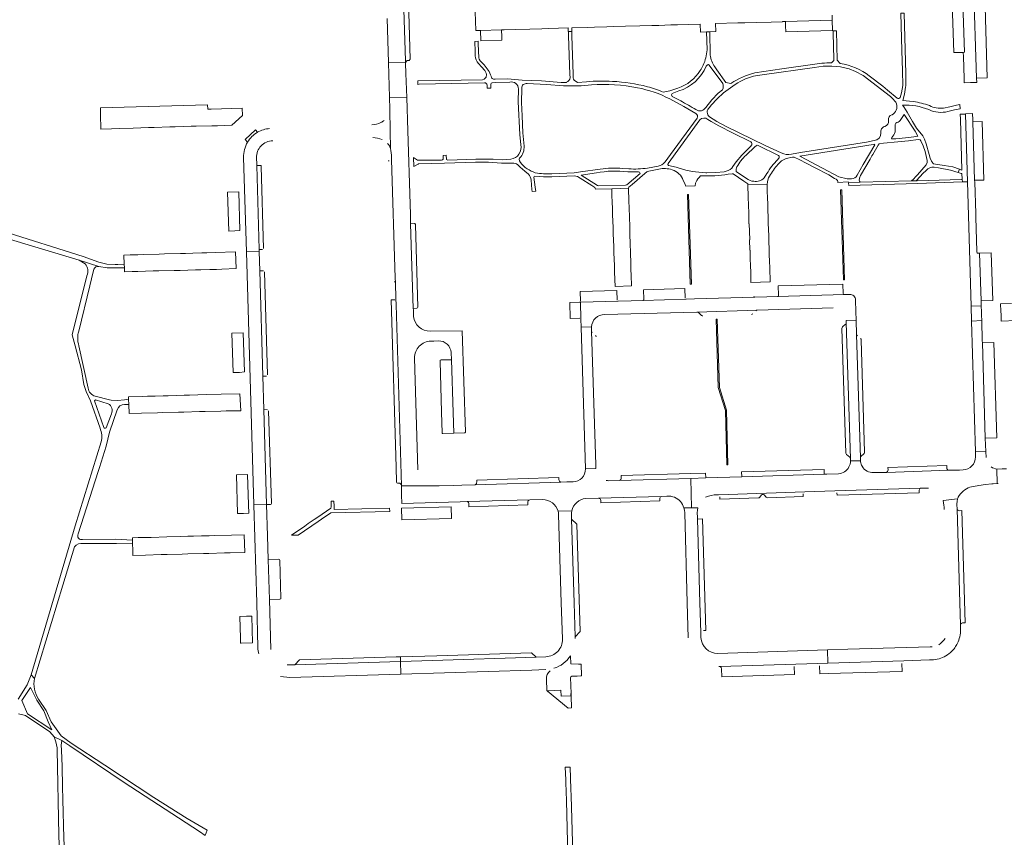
# Model space of a CAD drawing. Header units: metres. Extents: x 166325 to 190320, y 381923 to 404576.
# Tile 350 of 656: x 173876 to 174343, y 389639 to 390026. Entities that reach past the tile are written whole.
import ezdxf

# ---------------------------------------------------------------- set-up
doc = ezdxf.new("R2010")
doc.units = ezdxf.units.M
for name, color, linetype, lineweight in [('B-WE-VH-VERHARDING_ASFALT-GV', 8, 'Continuous', 18), ('B-WE-VH-VERHARDING_BETONSTRAATSTEEN-GV', 8, 'Continuous', 18), ('B-WE-VH-VERHARDING_FUNDERING_ZAND-GV', 8, 'Continuous', 18), ('B-WE-VH-VERHARDING_STRAATBAKSTEEN-GV', 8, 'Continuous', 18)]:
    doc.layers.add(name, color=color, linetype=linetype, lineweight=lineweight)

msp = doc.modelspace()

# ---------------------------------------------------------------- linework, layer by layer
at = {"layer": 'B-WE-VH-VERHARDING_ASFALT-GV', "flags": 128}
for points in [[(174050.46, 390026.645), (174051.107, 390005.832), (174059.168, 390005.993), (174059.151, 390006.526), (174058.077, 390040.72), (174057.992, 390043.408), (174058.062, 390044.606), (174058.295, 390045.783)], [(174299.72, 389987.253), (174297.782, 389987.451), (174294.562, 389987.78), (174295.404, 389990.775), (174295.961, 389994.134), (174296.055, 389994.702), (174296.022, 390000.474), (174295.897, 390006.252), (174295.225, 390029.134), (174293.706, 390029.087), (174294.007, 390017.233), (174294.153, 390011.486), (174294.416, 390001.756), (174294.566, 389994.853), (174294.056, 389991.354), (174293.338, 389989.194)], [(174264.999, 390005.248), (174263.611, 390006.933), (174263.192, 390020.78), (174261.657, 390020.764), (174261.686, 390019.705), (174262.02, 390007.275), (174261.914, 390006.763), (174260.893, 390005.552)], [(174144.917, 389996.635), (174140.566, 389996.229), (174139.01, 389997.481), (174138.708, 389997.933), (174138.575, 389998.53), (174138.519, 390000.188), (174137.905, 390018.398), (174137.836, 390020.447), (174136.324, 390020.426), (174136.394, 390018.324), (174137.006, 390000.143), (174137.056, 389998.659)], [(174203.415, 390009.293), (174203.186, 390020.309), (174201.659, 390020.264), (174201.91, 390011.734)], [(174096.322, 390004.623), (174094.51, 390006.49), (174093.985, 390007.279), (174093.786, 390007.996), (174093.569, 390014.669), (174093.532, 390015.798), (174091.917, 390015.742), (174092.063, 390010.937), (174092.115, 390009.961), (174092.146, 390008.979)], [(174093.634, 390005.227), (174095.202, 390003.66), (174096.65, 390001.957), (174097.311, 390000.78), (174097.565, 390000.052), (174097.337, 389998.876), (174096.417, 389997.808), (174095.519, 389997.639), (174065.208, 389997.063), (174064.903, 389997.042), (174064.939, 389995.408), (174065.612, 389995.446), (174096.513, 389996.097)], [(174201.525, 390004.021), (174202.081, 390004.729), (174202.55, 390004.842), (174202.942, 390004.58), (174209.33, 389995.827)], [(174213.229, 389995.893), (174210.794, 389996.373), (174206.625, 390002.228), (174205.597, 390003.672)], [(174251.781, 390004.846), (174237.36, 390002.845), (174224.477, 390000.889)], [(174227.951, 389999.902), (174252.826, 390003.402)], [(174269.186, 390002.736), (174272.225, 390001.483), (174275.855, 389999.579), (174288.806, 389989.679), (174289.58, 389988.858), (174291.256, 389987.032), (174291.683, 389986.265), (174291.595, 389986.226)], [(174099.794, 389998.718), (174099.639, 389999.259)], [(174135.376, 389996.512), (174135.359, 389996.23), (174134.882, 389996.26), (174132.773, 389996.358), (174123.567, 389997.045), (174114.453, 389997.453), (174107.474, 389998.027), (174101.609, 389997.878), (174100.814, 389997.881)], [(174291.963, 389988.85), (174287.428, 389992.705), (174285.154, 389994.494), (174278.751, 389999.379)], [(174097.86, 389995.143), (174097.88, 389993.571), (174099.47, 389993.595), (174099.468, 389995.379)], [(174100.237, 389996.209), (174101.631, 389996.305), (174108.558, 389996.435)], [(174112.626, 389993.261), (174112.414, 389987.13), (174113.226, 389971.605), (174113.705, 389966.798)], [(174115.302, 389966.232), (174114.75, 389972.507), (174114.43, 389980.487), (174114.011, 389986.816), (174114.151, 389993.692)], [(174116.681, 389995.756), (174125.844, 389995.387), (174133.963, 389994.793)], [(174188.119, 389993.611), (174184.294, 389992.291), (174181.18, 389991.701)], [(174060.193, 389973.387), (174059.696, 389989.186), (174051.54, 389989.305), (174051.672, 389983.708), (174051.85, 389973.245), (174051.988, 389965.095)], [(174184.278, 389988.549), (174190.938, 389984.968), (174196.621, 389981.573)], [(174189.45, 389987.582), (174185.345, 389989.741), (174185.164, 389990.428), (174185.205, 389990.829), (174185.41, 389991.132), (174188.535, 389992.277)], [(174204.24, 389988.151), (174201.296, 389984.535)], [(174051.85, 389973.245), (174051.672, 389983.708)], [(174301.167, 389974.701), (174299.227, 389977.88), (174296.693, 389982.257), (174295.061, 389984.734), (174294.407, 389985.599)], [(174315.968, 389982.557), (174319.074, 389983.329), (174321.73, 389983.841), (174321.675, 389985.823), (174319.964, 389985.493), (174316.878, 389984.729), (174313.9, 389984.186)], [(174197.23, 389979.487), (174184.668, 389962.238), (174182.028, 389958.729)], [(174183.458, 389958.017), (174198.467, 389978.692)], [(174202.295, 389978.824), (174203.809, 389977.893), (174207.565, 389975.705), (174214.223, 389972.26), (174222.661, 389968.164)], [(174237.056, 389962.998), (174229.418, 389966.524), (174211.053, 389975.479), (174206.622, 389977.867), (174203.118, 389980.038)], [(174293.735, 389978.747), (174295.337, 389981.134), (174300.437, 389973.189), (174301.785, 389970.915), (174299.829, 389970.523), (174295.964, 389970.029), (174291.294, 389969.671), (174289.196, 389969.596), (174289.373, 389970.283), (174289.877, 389970.866)], [(174289.553, 389981.036), (174289.471, 389981.015)], [(174286.081, 389975.47), (174285.997, 389975.452)], [(174287.886, 389978.396), (174287.891, 389978.311)], [(174291.068, 389973.696), (174291.064, 389976.443)], [(174291.731, 389977.383), (174291.811, 389977.411)], [(174309.405, 389956.172), (174311.555, 389955.898), (174317.276, 389954.733), (174320.8, 389953.754), (174321.409, 389955.212), (174318.333, 389956.315), (174314.248, 389957.066), (174309.221, 389957.841), (174308.852, 389958.116), (174308.649, 389958.372), (174308.153, 389958.998), (174307.645, 389960.417), (174307.135, 389962.211), (174305.719, 389967.281), (174304.905, 389969.484), (174304.033, 389970.981), (174301.167, 389974.701)], [(174051.988, 389965.095), (174051.85, 389973.245)], [(174062.975, 389885.515), (174062.938, 389886.071), (174062.857, 389888.653), (174062.835, 389889.344), (174061.575, 389929.44), (174061.544, 389930.404), (174061.437, 389933.817), (174061.285, 389938.634), (174060.193, 389973.387)], [(174263.805, 389949.015), (174268.81, 389949.241), (174268.831, 389948.869), (174268.945, 389948.872), (174274.456, 389949.039), (174274.087, 389949.586), (174273.988, 389950.118), (174274.082, 389950.864), (174274.148, 389951.031), (174274.652, 389952.308), (174279.126, 389960.032), (174280.001, 389961.543), (174280.426, 389962.276), (174282.921, 389966.584), (174283.457, 389967.326), (174285.469, 389967.616), (174292.243, 389968.15), (174297.237, 389968.711), (174301.858, 389969.358), (174302.839, 389969.209), (174303.161, 389968.697), (174304.244, 389966.34), (174305.178, 389963.579), (174305.907, 389960.767), (174306.172, 389959.389), (174306.156, 389958.359), (174305.669, 389957.288), (174301.518, 389952.604), (174300.793, 389951.741), (174299.73, 389950.563), (174298.67, 389949.685), (174301.012, 389949.764), (174302.849, 389951.867), (174304.05, 389953.243), (174305.69, 389954.671)], [(174284.256, 389972.552), (174284.278, 389972.416)], [(174223.072, 389966.784), (174222.471, 389966.001), (174221.515, 389965.115), (174218.392, 389961.968), (174215.677, 389958.7)], [(174220.367, 389961.895), (174224.553, 389965.886), (174225.21, 389966.353), (174225.687, 389966.566), (174226.156, 389966.436), (174235.782, 389961.719)], [(174281.096, 389968.764), (174277.456, 389968.049), (174246.099, 389963.105), (174241.86, 389962.316)], [(174270.258, 389950.658), (174268.302, 389950.68), (174264.271, 389951.703), (174256.667, 389955.813), (174246.225, 389961.191), (174245.84, 389961.452), (174280.507, 389966.938)], [(174280.507, 389966.938), (174281.22, 389967.047), (174281.301, 389966.815), (174275.879, 389957.541), (174273.043, 389952.427)], [(173982.476, 389960.748), (173983.788, 389916.172), (173989.88, 389916.328), (173989.855, 389917.176), (173988.693, 389956.971), (173988.671, 389957.709), (173988.584, 389960.698)], [(174052.46, 389960.776), (174052.49, 389959.792), (174054.263, 389903.72), (174054.333, 389901.556), (174054.57, 389893.883), (174054.659, 389891.259), (174057.201, 389805.399), (174072.455, 389805.289)], [(174109.056, 389959.975), (174105.239, 389959.742), (174100.646, 389959.95), (174098.642, 389960.041), (174092.489, 389960.076), (174079.195, 389959.595), (174078.501, 389959.843), (174078.399, 389961.85), (174076.9, 389961.813), (174076.897, 389960.075), (174076.667, 389959.759), (174076.14, 389959.57), (174067.388, 389959.477), (174064.86, 389959.58), (174062.962, 389960.792), (174063.118, 389956.606), (174065.087, 389957.641), (174065.308, 389957.757), (174077.666, 389958.068), (174092.278, 389958.591), (174098.415, 389958.508), (174104.619, 389958.116), (174110.355, 389958.139), (174111.771, 389957.857), (174112.333, 389957.257), (174113.364, 389956.157), (174115.579, 389954.377), (174117.428, 389952.943)], [(174113.57, 389958.396), (174113.154, 389959.16), (174112.971, 389959.945), (174113.172, 389960.544)], [(174235.783, 389960.246), (174235.414, 389959.882)], [(174237.173, 389959.185), (174238.365, 389959.887), (174239.463, 389960.375), (174242.392, 389960.995), (174243.204, 389960.887), (174245.839, 389959.698), (174248.923, 389958.183), (174252.872, 389956.098), (174259.517, 389952.589), (174262.307, 389950.877), (174262.999, 389950.453)], [(174151.371, 389955.317), (174142.058, 389953.947), (174138.952, 389953.601), (174128.403, 389953.028)], [(174164.816, 389955.405), (174161.893, 389955.647)], [(174178.711, 389956.735), (174173.784, 389955.782)], [(174188.79, 389955.672), (174187.245, 389956.162), (174183.61, 389957.038)], [(174215.677, 389958.7), (174214.188, 389956.555)], [(174220.675, 389950.785), (174215.759, 389954.223), (174215.654, 389955.053), (174215.85, 389956.034), (174215.98, 389956.301)], [(174118.624, 389950.017), (174119.027, 389945.571), (174119.106, 389944.706), (174120.774, 389944.774), (174120.763, 389945.656), (174120.597, 389946.799), (174119.912, 389951.513), (174120.084, 389951.827), (174120.366, 389951.879), (174124.483, 389951.583), (174128.457, 389951.568), (174138.959, 389952.121), (174140.509, 389951.717), (174141.878, 389951.04), (174147.41, 389947.555), (174148.846, 389946.651), (174149.078, 389945.816), (174156.787, 389945.928), (174164.724, 389946.197), (174164.926, 389946.784), (174166.433, 389948.084), (174172.425, 389953.25), (174173.446, 389953.943), (174174.354, 389954.316), (174179.042, 389955.24)], [(174169.906, 389953.77), (174170.245, 389953.235), (174163.875, 389947.91), (174163.362, 389947.702), (174150.499, 389947.435), (174150.097, 389947.515), (174142.317, 389952.407), (174149.532, 389953.494)], [(174164.42, 389953.99), (174169.485, 389953.934), (174169.906, 389953.77)], [(174198.843, 389952.041), (174199.401, 389952.097)], [(174211.007, 389954.258), (174210.017, 389954.073), (174206.028, 389953.684), (174201.85, 389953.567), (174201.282, 389953.602)], [(174211.933, 389952.832), (174213.885, 389953.078), (174214.36, 389953.06), (174219.407, 389949.635), (174221.255, 389948.381), (174221.214, 389947.775), (174230.421, 389947.982), (174230.609, 389949.277), (174230.777, 389949.98), (174231.056, 389951.154)], [(174230.271, 389953.143), (174228.909, 389951.118)], [(174190.687, 389949.977), (174191.206, 389948.79), (174191.906, 389947.188), (174196.247, 389947.436)], [(174269.401, 389895.965), (174268.843, 389895.935), (174266.816, 389895.896), (174235.352, 389894.982), (174230.265, 389894.835), (174224.565, 389894.666), (174195.997, 389893.843), (174191.978, 389893.719), (174171.534, 389893.102), (174166.018, 389892.956), (174159.815, 389892.749), (174141.964, 389892.291), (174142.199, 389884.196), (174142.31, 389880.491), (174147.187, 389880.571)], [(174267.742, 389883.666), (174272.548, 389883.806), (174272.429, 389887.885), (174272.263, 389893.262)], [(174153.418, 389886.451), (174197.111, 389887.632), (174225.67, 389888.53), (174261.677, 389889.624)], [(174087.481, 389830.764), (174085.996, 389878.734), (174070.812, 389878.541)], [(174071.171, 389873.868), (174072.482, 389873.891), (174074.746, 389873.93)], [(174080.808, 389868.381), (174080.954, 389865.046), (174081.686, 389840.049), (174081.973, 389830.255), (174087.213, 389830.449)], [(174064.965, 389812.889), (174063.408, 389865.84)], [(174334.045, 389818.741), (174333.936, 389821.54), (174329.026, 389821.432), (174329.089, 389819.002)], [(174274.631, 389816.748), (174274.57, 389817.202), (174269.853, 389817.165)], [(174149.237, 389813.598), (174144.326, 389813.313)], [(174264.137, 389811.079), (174258.57, 389810.852), (174257.328, 389810.792), (174218.42, 389809.605), (174201.381, 389809.085), (174194.273, 389808.868), (174194.581, 389794.952), (174197.546, 389794.916)], [(174323.172, 389812.848), (174321.538, 389812.806), (174316.64, 389812.68), (174316.394, 389812.674), (174286.851, 389811.712), (174282.979, 389811.634), (174280.841, 389811.582)], [(174326.423, 389804.649), (174330.554, 389805.505), (174333.758, 389805.88), (174336.757, 389806.293), (174337.466, 389806.312), (174339.334, 389806.362), (174339.207, 389813.288)], [(174138.465, 389807.225), (174135.475, 389807.153), (174132.665, 389807.069), (174092.144, 389805.857), (174085.784, 389805.667), (174081.948, 389805.552), (174075.069, 389805.346), (174072.455, 389805.289), (174057.201, 389805.399), (174057.297, 389801.134), (174057.389, 389797.037), (174085.037, 389797.774), (174088.312, 389797.861), (174117.944, 389798.65), (174124.045, 389798.813)], [(174194.273, 389808.868), (174160.349, 389807.832), (174155.396, 389807.754)], [(174190.891, 389794.871), (174194.581, 389794.952), (174194.273, 389808.868)], [(174206.663, 389801.121), (174207.301, 389801.14), (174248.269, 389802.532), (174262.416, 389802.934), (174302.868, 389804.222), (174306.788, 389804.253)], [(174144.493, 389799.354), (174150.485, 389799.527), (174180.171, 389800.324), (174182.882, 389800.397)], [(174313.694, 389798.389), (174320.569, 389799.13)], [(174320.286, 389794.381), (174320.231, 389796.283), (174320.381, 389798.333)], [(173994.141, 389770.463), (173993.816, 389781.597), (173993.383, 389796.426), (173987.313, 389796.379), (173988.678, 389750.003), (173989.215, 389728.826)], [(174131.37, 389793.267), (174137.889, 389793.435)], [(174139.54, 389733.089), (174139.518, 389733.806), (174139.024, 389750), (174137.818, 389789.562), (174137.751, 389791.77), (174137.773, 389792.606), (174137.889, 389793.435), (174131.37, 389793.267), (174131.523, 389792.489), (174131.592, 389791.7), (174132.925, 389750), (174133.475, 389732.805)], [(174197.383, 389789.603), (174197.359, 389790.431), (174197.295, 389792.608), (174197.351, 389793.77), (174197.546, 389794.916), (174194.581, 389794.952), (174190.891, 389794.871), (174191.195, 389793.748), (174191.337, 389792.594), (174192.488, 389750), (174192.947, 389733.425)], [(174321.926, 389737.39), (174321.865, 389739.499), (174321.563, 389750), (174320.286, 389794.381)], [(174199.026, 389733.565), (174198.959, 389735.833), (174198.544, 389750), (174197.383, 389789.603)], [(173995.387, 389727.825), (173994.695, 389751.502), (173994.141, 389770.463)], [(174207.515, 389719.71), (174208.066, 389719.728), (174243.99, 389720.872), (174254.313, 389721.201), (174259.143, 389721.355), (174258.953, 389727.633), (174207.038, 389725.972)], [(174308.555, 389729.098), (174307.616, 389729.071), (174268.594, 389727.942), (174258.953, 389727.633), (174259.143, 389721.355), (174295.122, 389722.501), (174307.284, 389722.888), (174308.317, 389722.921)], [(174319.957, 389729.768), (174320.165, 389730.143), (174320.397, 389730.595)], [(173999.969, 389715.035), (174004.325, 389714.574), (174056.949, 389716.183), (174056.767, 389722.222), (174006.746, 389720.64), (174003.132, 389720.526)], [(174125.568, 389724.398), (174121.004, 389724.254), (174071.982, 389722.703), (174056.767, 389722.222), (174056.949, 389716.183), (174118.892, 389718.076), (174125.572, 389718.291)], [(174314.969, 389724.842), (174315.772, 389725.349), (174316.539, 389725.909)], [(174137.524, 389658.59), (174137.422, 389661.631), (174137.072, 389672.112), (174134.792, 389672.127), (174135.008, 389666.084), (174135.016, 389665.847), (174135.246, 389659.422), (174135.251, 389659.26), (174135.315, 389657.478), (174135.36, 389656.214), (174135.887, 389636.69), (174135.924, 389635.309), (174136.015, 389631.928), (174136.076, 389629.676), (174136.101, 389628.735), (174136.111, 389627.912), (174135.755, 389627.017), (174136.306, 389626.513)], [(174138.339, 389631.173), (174137.524, 389658.59)]]:
    msp.add_lwpolyline(points, dxfattribs=at)
at = {"layer": 'B-WE-VH-VERHARDING_ASFALT-GV'}
for points in [[(174201.91, 390011.734, -0.100147), (174200.085, 390004.505)], [(174092.146, 390008.979, 0.1860653), (174093.634, 390005.227)], [(174205.597, 390003.672, -0.1288736), (174203.415, 390009.293)], [(174099.639, 389999.259, 0.1172791), (174096.322, 390004.623)], [(174198.728, 390001.992, -0.1701966), (174188.119, 389993.611)], [(174188.535, 389992.277, 0.2240404), (174201.525, 390004.021)], [(174200.085, 390004.505, -0.0346234), (174198.728, 390001.992)], [(174260.893, 390005.552, 0.0489491), (174251.781, 390004.846)], [(174252.826, 390003.402, -0.1252354), (174269.186, 390002.736)], [(174278.751, 389999.379, 0.1282964), (174264.999, 390005.248)], [(174100.814, 389997.881, -0.3201944), (174099.794, 389998.718)], [(174137.056, 389998.659, -0.3099707), (174135.376, 389996.512)], [(174203.078, 389984.47, -0.1135618), (174220.075, 389997.997)], [(174224.477, 390000.889, 0.0763011), (174213.229, 389995.893)], [(174220.075, 389997.997, -0.0733776), (174227.951, 389999.902)], [(174096.513, 389996.097, -0.3967787), (174097.86, 389995.143)], [(174099.468, 389995.379, -0.4098455), (174100.237, 389996.209)], [(174108.558, 389996.435, -0.4972627), (174112.626, 389993.261)], [(174114.151, 389993.692, -0.4724948), (174116.681, 389995.756)], [(174133.963, 389994.793, 0.0396768), (174147.219, 389995.19)], [(174157.159, 389996.826, 0.0406069), (174144.917, 389996.635)], [(174147.219, 389995.19, -0.0636827), (174169.011, 389993.826)], [(174173.791, 389994.311, 0.051083), (174157.159, 389996.826)], [(174169.011, 389993.826, -0.0685254), (174184.278, 389988.549)], [(174181.18, 389991.701, 0.035211), (174173.791, 389994.311)], [(174209.202, 389992.829, 0.0520066), (174204.24, 389988.151)], [(174209.33, 389995.827, -0.2396784), (174209.202, 389992.829)], [(174293.338, 389989.194, -0.5032245), (174291.963, 389988.85)], [(174196.673, 389983.471, 0.011805), (174189.45, 389987.582)], [(174201.296, 389984.535, -0.4662086), (174196.673, 389983.471)], [(174203.118, 389980.038, -0.5061583), (174203.078, 389984.47)], [(174291.595, 389986.226, -0.363512), (174289.553, 389981.036)], [(174294.407, 389985.599, -0.1114989), (174306.871, 389983.45)], [(174307.187, 389985.346, 0.0592501), (174299.72, 389987.253)], [(174306.871, 389983.45, 0.1709128), (174315.968, 389982.557)], [(174313.9, 389984.186, -0.1426297), (174307.187, 389985.346)], [(174196.621, 389981.573, -0.4246072), (174197.23, 389979.487)], [(174198.467, 389978.692, -0.3824225), (174202.295, 389978.824)], [(174289.471, 389981.015, 0.4054729), (174287.886, 389978.396)], [(174291.811, 389977.411, 0.242828), (174293.735, 389978.747)], [(173994.793, 389974.523, 0.1120994), (173989.101, 389972.723)], [(174047.467, 389977.297, -0.0964471), (174043.269, 389976.276)], [(174048.991, 389978.33, -0.0598083), (174047.467, 389977.297)], [(174285.997, 389975.452, 0.4194698), (174284.256, 389972.552)], [(174287.891, 389978.311, -0.3885017), (174286.081, 389975.47)], [(174291.064, 389976.443, -0.314056), (174291.731, 389977.383)], [(174043.712, 389970.211, -0.063395), (174048.11, 389969.282)], [(174284.278, 389972.416, -0.4009028), (174281.096, 389968.764)], [(174289.877, 389970.866, 0.1976738), (174291.068, 389973.696)], [(173984.379, 389968.045, 0.1434151), (173982.476, 389960.748)], [(173988.584, 389960.698, -0.4171815), (173996.245, 389968.74)], [(174050.621, 389967.46, -0.1608754), (174051.988, 389965.095)], [(174051.988, 389965.095, -0.063417), (174052.46, 389960.776)], [(174113.705, 389966.798, -0.4328619), (174109.056, 389959.975)], [(174113.172, 389960.544, 0.2194473), (174115.302, 389966.232)], [(174222.661, 389968.164, -0.3527293), (174223.072, 389966.784)], [(174215.98, 389956.301, -0.0742152), (174220.367, 389961.895)], [(174235.782, 389961.719, -0.4618698), (174235.783, 389960.246)], [(174241.86, 389962.316, -0.1567128), (174237.056, 389962.998)], [(174120.6, 389953.565, -0.1449166), (174113.57, 389958.396)], [(174161.893, 389955.647, 0.0589064), (174151.371, 389955.317)], [(174173.784, 389955.782, -0.053464), (174164.816, 389955.405)], [(174182.028, 389958.729, -0.2082239), (174178.711, 389956.735)], [(174179.042, 389955.24, -0.1373672), (174185.433, 389954.99)], [(174183.61, 389957.038, -0.2750001), (174183.458, 389958.017)], [(174201.282, 389953.602, -0.0698333), (174188.79, 389955.672)], [(174214.188, 389956.555, -0.2158479), (174211.007, 389954.258)], [(174235.414, 389959.882, 0.0706915), (174230.271, 389953.143)], [(174231.056, 389951.154, -0.0578134), (174234.96, 389956.885)], [(174234.96, 389956.885, -0.0263713), (174237.173, 389959.185)], [(174305.69, 389954.671, -0.2491176), (174309.405, 389956.172)], [(174117.428, 389952.943, -0.131086), (174118.624, 389950.017)], [(174128.403, 389953.028, -0.0617988), (174120.6, 389953.565)], [(174149.532, 389953.494, -0.0807299), (174164.42, 389953.99)], [(174185.433, 389954.99, -0.2304571), (174190.687, 389949.977)], [(174196.619, 389948.941, -0.1361408), (174198.843, 389952.041)], [(174199.401, 389952.097, 0.0498407), (174211.933, 389952.832)], [(174224.075, 389949.513, -0.1358963), (174220.675, 389950.785)], [(174228.909, 389951.118, -0.2558504), (174224.075, 389949.513)], [(174273.043, 389952.427, -0.2734191), (174270.258, 389950.658)], [(174196.247, 389947.436, -0.0545983), (174196.619, 389948.941)], [(174262.999, 389950.453, -0.3492496), (174263.805, 389949.015)], [(174272.263, 389893.262, 0.4262005), (174269.401, 389895.965)], [(174070.812, 389878.541, -0.3881744), (174062.975, 389885.515)], [(174147.187, 389880.571, -0.3976743), (174153.418, 389886.451)], [(174063.408, 389865.84, -0.4143987), (174071.171, 389873.868)], [(174074.746, 389873.93, -0.2000199), (174078.863, 389872.438)], [(174078.863, 389872.438, -0.1711754), (174080.808, 389868.381)], [(174087.213, 389830.449, 0.3271711), (174087.481, 389830.764)], [(174269.853, 389817.165, -0.1251514), (174269.112, 389814.248)], [(174275.357, 389814.598, -0.0958759), (174274.631, 389816.748)], [(174329.089, 389819.002, -0.3931753), (174323.172, 389812.848)], [(174144.326, 389813.313, -0.421656), (174138.465, 389807.225)], [(174269.112, 389814.248, -0.2580962), (174264.137, 389811.079)], [(174280.841, 389811.582, -0.2826063), (174275.357, 389814.598)], [(174339.207, 389813.288, -0.1288184), (174336.503, 389814.306)], [(174155.396, 389807.754, -0.0492184), (174154.216, 389807.858)], [(174320.881, 389799.934, -0.2029557), (174326.423, 389804.649)], [(174124.045, 389798.813, -0.3505636), (174131.37, 389793.267)], [(174137.889, 389793.435, -0.3335154), (174144.493, 389799.354)], [(174182.882, 389800.397, -0.1266048), (174186.538, 389799.884)], [(174186.538, 389799.884, -0.2363868), (174190.891, 389794.871)], [(174201.245, 389799.986, -0.1017193), (174206.663, 389801.121)], [(174313.694, 389798.389, -0.0709871), (174314.142, 389794.081)], [(174320.381, 389798.333, -0.0370592), (174320.569, 389799.13)], [(174320.569, 389799.13, -0.0396257), (174320.881, 389799.934)], [(174320.397, 389730.595, 0.1254569), (174321.926, 389737.39)], [(174133.475, 389732.805, -0.4149745), (174125.568, 389724.398)], [(174207.038, 389725.972, -0.4132647), (174199.026, 389733.565)], [(174314.751, 389733.097, -0.0774079), (174311.673, 389730.077)], [(173989.215, 389728.826, 0.0330385), (173989.628, 389725.703)], [(174316.539, 389725.909, 0.1008953), (174319.957, 389729.768)], [(174129.432, 389718.931, 0.1754418), (174137.229, 389724.831)], [(174308.317, 389722.921, 0.1252031), (174314.969, 389724.842)]]:
    msp.add_lwpolyline(points, format="xyb", dxfattribs=at)
at = {"layer": 'B-WE-VH-VERHARDING_ASFALT-GV', "flags": 128}
for points in [[(173991.606, 389857.268), (173990.147, 389907.191), (173989.88, 389916.328), (173983.788, 389916.172), (173987.313, 389796.379), (173993.383, 389796.426), (173992.067, 389841.458)], [(174272.745, 389877.003), (174272.548, 389883.806), (174267.742, 389883.666), (174267.787, 389882.615), (174269.83, 389818.172), (174269.853, 389817.165), (174274.57, 389817.202), (174274.526, 389817.527), (174274.519, 389818.55)], [(174147.253, 389878.532), (174147.252, 389878.575), (174147.187, 389880.571), (174142.31, 389880.491), (174144.326, 389813.313), (174149.237, 389813.598), (174149.196, 389815.197)]]:
    msp.add_lwpolyline(points, close=True, dxfattribs=at)
at = {"layer": 'B-WE-VH-VERHARDING_BETONSTRAATSTEEN-GV', "flags": 128}
for points in [[(174091.467, 390047.591), (174092.417, 390020.865), (174094.636, 390020.933), (174104.633, 390021.238), (174105.925, 390021.286), (174105.927, 390021.195), (174111.279, 390021.344), (174117.969, 390021.539), (174123.732, 390021.715), (174126.957, 390021.812), (174136.19, 390022.122), (174136.233, 390020.424), (174136.324, 390020.426), (174137.836, 390020.447), (174137.834, 390022.149), (174145.408, 390022.378), (174148.619, 390022.476), (174154.397, 390022.642), (174157.629, 390022.743), (174163.337, 390022.92), (174170.07, 390023.095), (174175.835, 390023.284), (174179.022, 390023.359), (174184.746, 390023.533), (174187.984, 390023.631), (174198.719, 390023.97), (174198.81, 390020.181), (174201.659, 390020.264), (174203.186, 390020.309), (174206.046, 390020.392), (174205.945, 390024.167), (174216.544, 390024.489), (174219.767, 390024.557), (174225.508, 390024.743), (174232.207, 390024.912), (174237.604, 390025.074), (174237.596, 390025.159), (174239.061, 390025.193), (174261.242, 390025.883), (174261.179, 390028.142)], [(174059.843, 390040.854), (174058.077, 390040.72), (174059.151, 390006.526), (174059.168, 390005.993), (174059.183, 390005.512)], [(174060.424, 390006.714), (174060.928, 390006.739), (174061.377, 390007.279), (174060.369, 390040.455)], [(173989.101, 389972.723), (173988.114, 389973.822), (173983.176, 389969.369), (173984.379, 389968.045)], [(173990.302, 389957.061), (173988.693, 389956.971), (173989.855, 389917.176), (173991.494, 389917.211)], [(173991.964, 389917.767), (173990.839, 389956.606)], [(174051.424, 389959.165), (174050.908, 389959.152)], [(174054.333, 389901.556), (174054.263, 389903.72), (174052.49, 389959.792)], [(174063.344, 389929.472), (174061.575, 389929.44), (174062.835, 389889.344), (174064.518, 389889.376)], [(174064.963, 389889.9), (174063.858, 389928.96)], [(173991.835, 389907.17), (173990.147, 389907.191), (173991.606, 389857.268), (173993.301, 389857.294)], [(173993.8, 389857.814), (173992.401, 389906.632)], [(174266.413, 389896.358), (174266.291, 389900.882), (174235.666, 389900.054)], [(174235.666, 389900.054), (174235.82, 389895.528)], [(174159.362, 389893.226), (174159.167, 389897.799), (174141.792, 389897.285), (174141.945, 389892.793)], [(174191.588, 389894.194), (174191.457, 389898.737), (174171.823, 389898.126)], [(174171.823, 389898.126), (174171.998, 389893.645)], [(174195.997, 389893.843), (174224.565, 389894.666)], [(174235.352, 389894.982), (174266.816, 389895.896)], [(174054.095, 389893.425), (174052.278, 389893.367), (174054.667, 389814.127), (174054.882, 389807.116)], [(174054.659, 389891.259), (174054.57, 389893.883)], [(174057.201, 389805.399), (174054.659, 389891.259)], [(174141.964, 389892.291), (174141.532, 389892.268), (174136.937, 389892.122), (174137.138, 389884.508), (174141.668, 389884.684)], [(174141.532, 389892.268), (174141.964, 389892.291), (174159.815, 389892.749)], [(174142.199, 389884.196), (174141.964, 389892.291)], [(174171.534, 389893.102), (174191.978, 389893.719)], [(174346.144, 389891.676), (174340.911, 389891.511), (174341.055, 389888.035), (174341.14, 389886.285), (174341.233, 389883.349), (174348.275, 389883.546)], [(174225.67, 389888.53), (174197.111, 389887.632)], [(174197.871, 389887.373), (174199.267, 389886.016)], [(174267.492, 389881.94), (174266.052, 389880.544)], [(174269.83, 389818.172), (174267.787, 389882.615)], [(174147.253, 389878.532), (174149.196, 389815.197)], [(174265.755, 389879.835), (174267.655, 389820.848)], [(174272.745, 389877.003), (174274.519, 389818.55)], [(174276.542, 389821.338), (174276.54, 389821.422), (174274.954, 389874.351)], [(174075.475, 389864.425), (174076.169, 389840.241), (174076.452, 389830.354)], [(174080.954, 389865.046), (174075.969, 389864.941)], [(174076.75, 389830.062), (174081.973, 389830.255), (174081.686, 389840.049), (174080.954, 389865.046)], [(173993.778, 389841.367), (173992.067, 389841.458), (173993.383, 389796.426), (173995.165, 389796.496)], [(173995.628, 389797.02), (173994.296, 389840.912)], [(174267.949, 389820.158), (174269.496, 389818.862)], [(174274.81, 389819.238), (174276.274, 389820.638)], [(174160.349, 389807.832), (174194.273, 389808.868), (174201.381, 389809.085), (174201.249, 389811.366), (174194.223, 389811.152)], [(174194.223, 389811.152), (174161.242, 389810.145), (174161.298, 389809.091)], [(174286.851, 389811.712), (174316.394, 389812.674)], [(174315.441, 389813.812), (174315.458, 389814.905), (174287.546, 389814.01), (174287.626, 389812.875)], [(174343.705, 389813.406), (174341.667, 389813.37), (174339.207, 389813.288), (174339.334, 389806.362), (174339.765, 389806.374)], [(174055.395, 389806.596), (174055.913, 389806.647)], [(174092.144, 389805.857), (174132.665, 389807.069)], [(174131.777, 389808.211), (174131.723, 389809.232), (174092.845, 389808.042), (174092.863, 389807.065)], [(174248.269, 389802.532), (174207.301, 389801.14)], [(174228.897, 389801.049), (174229.868, 389800.026), (174230.205, 389799.803), (174230.492, 389799.723), (174247.409, 389800.251), (174247.357, 389801.512)], [(174302.868, 389804.222), (174262.416, 389802.934)], [(174263.429, 389801.967), (174263.459, 389800.876), (174302.358, 389801.94), (174302.287, 389802.986)], [(174117.944, 389798.65), (174088.312, 389797.861)], [(174089.145, 389796.722), (174089.197, 389795.435), (174117.004, 389796.259), (174117.002, 389797.368)], [(174180.171, 389800.324), (174150.485, 389799.527)], [(174151.58, 389798.36), (174151.629, 389797.346), (174179.516, 389798.163), (174179.499, 389799.222)], [(174207.915, 389800.078), (174207.951, 389799.083), (174226.229, 389799.616), (174226.4, 389799.631), (174226.566, 389799.68), (174226.748, 389799.782), (174226.901, 389799.926), (174227.728, 389801.06)], [(174320.286, 389794.381), (174321.563, 389750), (174321.865, 389739.499)], [(174322.922, 389740.485), (174324.114, 389740.532), (174322.588, 389793.635), (174321.253, 389793.564)], [(174200.212, 389736.751), (174201.281, 389736.808), (174199.712, 389789.775), (174197.383, 389789.603)], [(174197.383, 389789.603), (174198.544, 389750), (174198.959, 389735.833)], [(173999.137, 389770.608), (173994.141, 389770.463), (173994.695, 389751.502), (173999.692, 389751.692)], [(174000.171, 389752.206), (173999.667, 389770.142)], [(174137.905, 389715.138), (174140.433, 389715.257), (174142.23, 389715.341), (174142.443, 389715.351), (174142.277, 389720.871), (174140.995, 389720.907), (174137.353, 389721.009), (174137.229, 389724.831)], [(174295.122, 389722.501), (174259.143, 389721.355), (174254.313, 389721.201)], [(174243.99, 389720.872), (174208.066, 389719.728)], [(174208.744, 389718.676), (174208.856, 389714.905), (174243.374, 389715.951), (174243.232, 389719.723)], [(174255.218, 389720.08), (174255.351, 389716.324), (174259.29, 389716.442), (174294.304, 389717.494), (174294.185, 389721.28)], [(174125.867, 389713.733), (174126.134, 389708.233), (174126.996, 389708.329), (174132.647, 389708.607), (174132.854, 389705.73), (174137.397, 389705.889), (174137.415, 389706.939), (174137.547, 389706.964), (174137.335, 389714.523)]]:
    msp.add_lwpolyline(points, dxfattribs=at)
for points in [[(174322.746, 390043.146), (174317.735, 390042.987), (174318.755, 390010.448), (174323.276, 390010.578), (174323.793, 390010.594)], [(174328.164, 390043.311), (174325.724, 390043.242), (174325.189, 390043.22), (174322.746, 390043.146), (174323.793, 390010.594), (174323.276, 390010.578), (174323.336, 390008.622), (174323.661, 389998.133), (174323.722, 389996.156), (174326.662, 389996.249), (174327.184, 389996.273), (174329.63, 389996.361), (174329.588, 389998.353)], [(174333.235, 390043.45), (174328.164, 390043.311), (174329.588, 389998.353), (174334.601, 389998.502)], [(174261.242, 390025.883), (174239.061, 390025.193), (174239.111, 390023.209), (174239.185, 390020.234), (174261.375, 390020.909)], [(174104.681, 390019.222), (174104.658, 390019.912), (174104.633, 390021.238), (174094.636, 390020.933), (174094.77, 390015.974), (174104.778, 390016.267)], [(174059.34, 390000.53), (174059.183, 390005.512), (174059.168, 390005.993), (174051.107, 390005.832), (174051.288, 390000.011), (174051.54, 389989.305), (174059.696, 389989.186)], [(173981.957, 389980.677), (173981.831, 389984.149), (173967.117, 389983.726), (173965.51, 389983.68), (173965.45, 389985.66), (173914.67, 389984.23), (173914.775, 389980.206), (173914.906, 389975.168), (173914.93, 389974.23), (173919.98, 389974.394), (173923.66, 389974.513), (173930.137, 389974.717), (173937.52, 389974.966), (173940.12, 389975.034), (173947.623, 389975.232), (173950.075, 389975.297), (173957.57, 389975.587), (173960.072, 389975.641), (173967.51, 389975.803), (173970.139, 389975.859), (173973.608, 389975.932), (173976.977, 389976.094)], [(174324.252, 389981.366), (174321.8, 389981.301), (174321.866, 389978.934), (174322.534, 389954.813), (174322.071, 389954.977), (174321.409, 389955.212), (174320.8, 389953.754), (174322.172, 389953.291), (174322.62, 389953.14), (174322.759, 389950.463), (174322.822, 389949.255), (174323.398, 389949.272), (174325.208, 389949.323)], [(174327.825, 389977.708), (174328.634, 389950.021), (174332.972, 389950.079), (174332.264, 389977.834)], [(174165.41, 389924.081), (174165.305, 389927.83), (174165.176, 389932.885), (174165.051, 389936.711), (174164.929, 389940.481), (174164.75, 389945.983), (174164.724, 389946.197), (174156.787, 389945.928), (174156.897, 389942.776), (174157.007, 389939.618), (174157.111, 389936.62), (174157.215, 389933.622), (174157.319, 389930.623), (174157.423, 389927.625), (174157.527, 389924.627), (174157.631, 389921.629), (174157.735, 389918.631), (174157.839, 389915.632), (174157.943, 389912.634), (174158.047, 389909.636), (174158.157, 389906.464), (174158.388, 389899.737), (174166.194, 389900.093), (174165.997, 389905.031), (174165.889, 389907.73), (174165.8, 389911.094), (174165.688, 389915.326), (174165.512, 389920.433)], [(174231.491, 389911.756), (174231.397, 389914.755), (174231.304, 389917.753), (174231.21, 389920.752), (174231.117, 389923.75), (174231.023, 389926.749), (174230.93, 389929.747), (174230.836, 389932.746), (174230.743, 389935.744), (174230.649, 389938.743), (174230.556, 389941.742), (174230.457, 389944.9), (174230.421, 389947.982), (174221.214, 389947.775), (174221.384, 389942.035), (174221.513, 389938.232), (174221.641, 389934.487), (174221.72, 389929.427), (174221.871, 389929.432), (174221.995, 389925.675), (174222.122, 389921.835), (174221.976, 389921.83), (174222.127, 389916.837), (174222.287, 389916.842), (174222.399, 389913.086), (174222.513, 389909.293), (174222.587, 389906.709), (174222.733, 389901.638), (174231.739, 389901.945), (174231.591, 389908.542)], [(174322.759, 389950.463), (174322.263, 389950.447), (174301.352, 389949.775), (174301.012, 389949.764), (174298.67, 389949.685), (174274.456, 389949.039), (174268.945, 389948.872), (174268.994, 389947.603), (174301.621, 389948.505), (174322.822, 389949.255)], [(173974.908, 389944.427), (173975.443, 389925.98), (173978.344, 389926.101), (173980.765, 389926.291), (173980.24, 389944.605)], [(174193.203, 389943.349), (174192.68, 389943.315), (174194.003, 389900.773), (174194.525, 389900.765)], [(174265.696, 389945.465), (174265.175, 389945.414), (174266.499, 389902.897), (174267.018, 389902.918)], [(173978.717, 389916.172), (173968.969, 389915.801), (173965.067, 389915.692), (173962.665, 389915.625), (173958.504, 389915.519), (173955.017, 389915.41), (173952.537, 389915.34), (173945.02, 389915.139), (173942.468, 389915.06), (173935.115, 389914.831), (173932.364, 389914.745), (173928.757, 389914.632), (173925.797, 389914.54), (173925.96, 389910.353), (173926.031, 389908.543), (173926.102, 389906.721), (173929.643, 389906.785), (173932.342, 389906.868), (173939.694, 389907.094), (173942.346, 389907.175), (173949.674, 389907.234), (173952.419, 389907.306), (173959.775, 389907.578), (173962.266, 389907.643), (173966.554, 389907.754), (173969.715, 389907.836), (173972.243, 389907.902), (173978.93, 389908.264)], [(174330.987, 389915.476), (174331.686, 389892.969), (174337.171, 389893.115), (174336.52, 389915.639)], [(174331.758, 389890.566), (174326.969, 389890.36), (174327.179, 389883.301), (174331.967, 389883.559), (174331.907, 389886.06), (174331.864, 389887.772)], [(174206.752, 389884.206), (174206.233, 389884.19), (174207.235, 389851.849), (174210.608, 389840.991), (174211.337, 389815.196), (174211.835, 389815.218), (174211.1, 389841.163), (174207.763, 389851.883)], [(173976.948, 389877.538), (173977.484, 389859.04), (173980.585, 389859.063), (173982.892, 389859.255), (173982.313, 389877.722)], [(174332.308, 389873.059), (174333.69, 389827.904), (174339.152, 389828.121), (174337.797, 389873.212)], [(173980.723, 389848.895), (173971.796, 389848.693), (173964.828, 389848.501), (173956.782, 389848.281), (173954.332, 389848.214), (173946.793, 389848.008), (173944.368, 389847.942), (173940.606, 389847.839), (173936.917, 389847.738), (173934.467, 389847.671), (173927.986, 389847.481), (173928.024, 389846.33), (173928.104, 389843.879), (173928.244, 389839.586), (173934.103, 389839.737), (173941.717, 389839.933), (173944.307, 389839.999), (173951.629, 389840.187), (173954.157, 389840.252), (173961.64, 389840.445), (173964.298, 389840.513), (173971.669, 389840.702), (173974.259, 389840.769), (173981.146, 389840.862)], [(173979.089, 389810.549), (173979.604, 389792.186), (173982.405, 389792.3), (173984.9, 389792.311), (173984.775, 389796.3), (173984.322, 389810.76)], [(174218.42, 389809.605), (174257.328, 389810.792), (174257.312, 389813.077), (174218.307, 389811.964)], [(174051.611, 389794.705), (174025.362, 389794.112), (174025.339, 389795.141), (174025.327, 389795.646), (174025.273, 389798.01), (174023.871, 389798.01), (174023.897, 389795.42), (174023.855, 389794.753), (174017.614, 389790.524), (174015.843, 389789.323), (174013.114, 389787.474), (174011.45, 389786.213), (174005.112, 389781.898), (174008.352, 389781.986), (174017.772, 389788.472), (174019.344, 389789.554), (174023.796, 389792.62), (174051.649, 389793.241)], [(174057.402, 389789.186), (174080.935, 389789.832), (174080.829, 389795.375), (174057.312, 389794.714)], [(174137.818, 389789.562), (174139.024, 389750), (174139.518, 389733.806), (174141.918, 389736.354), (174140.321, 389787.173)], [(173982.809, 389782.055), (173976.702, 389782.011), (173968.72, 389781.785), (173966.116, 389781.711), (173962.61, 389781.611), (173958.764, 389781.502), (173956.11, 389781.427), (173952.666, 389781.329), (173946.063, 389781.141), (173938.76, 389780.934), (173936.011, 389780.856), (173932.599, 389780.794), (173929.798, 389780.73), (173929.831, 389779.623), (173929.883, 389777.822), (173929.952, 389774.953), (173930.013, 389772.387), (173936.09, 389772.548), (173943.492, 389772.742), (173946.242, 389772.815), (173953.444, 389773.004), (173956.144, 389773.075), (173963.497, 389773.269), (173966.048, 389773.336), (173973.449, 389773.531), (173976.149, 389773.602), (173983.004, 389773.708)], [(173983.807, 389743.612), (173980.714, 389743.527), (173980.933, 389733.143), (173980.981, 389730.858), (173981.295, 389730.862), (173986.699, 389730.939), (173986.414, 389743.683)], [(174056.703, 389724.353), (174054.645, 389724.288), (174008.91, 389722.887), (174006.746, 389720.64), (174056.767, 389722.222)], [(174074.001, 389724.897), (174056.703, 389724.353), (174056.767, 389722.222), (174071.982, 389722.703), (174121.004, 389724.254), (174118.758, 389726.277)], [(174126.996, 389708.329), (174126.134, 389708.233), (174126.33, 389708.073), (174136.138, 389700.085), (174137.739, 389700.136), (174137.582, 389705.741), (174137.547, 389706.964), (174137.415, 389706.939), (174137.397, 389705.889), (174132.854, 389705.73), (174132.647, 389708.607)]]:
    msp.add_lwpolyline(points, close=True, dxfattribs=at)
at = {"layer": 'B-WE-VH-VERHARDING_BETONSTRAATSTEEN-GV'}
for points in [[(174059.183, 390005.512, -0.4359721), (174060.424, 390006.714)], [(173984.379, 389968.045, -0.1255312), (173989.101, 389972.723)], [(173990.839, 389956.606, 0.4153179), (173990.302, 389957.061)], [(174063.858, 389928.96, 0.4424977), (174063.344, 389929.472)], [(174053.849, 389901.952, -0.386559), (174054.333, 389901.556)], [(174224.565, 389894.666, -0.4059955), (174224.054, 389895.16)], [(174235.82, 389895.528, -0.4207045), (174235.352, 389894.982)], [(174266.816, 389895.896, -0.3852081), (174266.413, 389896.358)], [(174171.998, 389893.645, -0.4252099), (174171.534, 389893.102)], [(174064.518, 389889.376, 0.3512516), (174064.963, 389889.9)], [(174197.111, 389887.632, -0.1728894), (174197.871, 389887.373)], [(174199.267, 389886.016, 0.2143515), (174199.973, 389885.759)], [(174222.983, 389886.468, 0.1133888), (174223.673, 389886.778)], [(174225.064, 389888.225, -0.1925358), (174225.67, 389888.53)], [(174147.546, 389877.848, -0.178156), (174147.253, 389878.532)], [(174149.445, 389875.898, 0.2016853), (174149.076, 389876.574)], [(174266.052, 389880.544, 0.1903196), (174265.755, 389879.835)], [(174273.103, 389876.328, -0.2217105), (174272.745, 389877.003)], [(174274.954, 389874.351, 0.102089), (174274.635, 389875.031)], [(174075.969, 389864.941, 0.4368239), (174075.475, 389864.425)], [(174076.452, 389830.354, 0.4744771), (174076.75, 389830.062)], [(174267.655, 389820.848, 0.2103795), (174267.949, 389820.158)], [(174276.274, 389820.638, 0.1981295), (174276.542, 389821.338)], [(174269.496, 389818.862, -0.1841686), (174269.83, 389818.172)], [(174274.519, 389818.55, -0.1998827), (174274.81, 389819.238)], [(174287.626, 389812.875, -0.3251723), (174286.851, 389811.712)], [(174316.394, 389812.674, -0.3567362), (174315.441, 389813.812)], [(174054.882, 389807.116, 0.3785436), (174055.395, 389806.596)], [(174055.913, 389806.647, -0.4017492), (174057.201, 389805.399)], [(174092.863, 389807.065, -0.3138944), (174092.144, 389805.857)], [(174132.665, 389807.069, -0.336001), (174131.777, 389808.211)], [(174161.298, 389809.091, -0.3685173), (174160.349, 389807.832)], [(174302.287, 389802.986, -0.1768639), (174302.868, 389804.222)], [(173995.165, 389796.496, 0.3898993), (173995.628, 389797.02)], [(174088.312, 389797.861, -0.3012038), (174089.145, 389796.722)], [(174117.002, 389797.368, -0.3490128), (174117.944, 389798.65)], [(174150.485, 389799.527, -0.3625096), (174151.58, 389798.36)], [(174179.499, 389799.222, -0.2697238), (174180.171, 389800.324)], [(174227.728, 389801.06, -0.3974008), (174228.897, 389801.049)], [(174321.253, 389793.564, -0.3068348), (174320.286, 389794.381)], [(173999.667, 389770.142, 0.3593736), (173999.137, 389770.608)], [(173999.692, 389751.692, 0.4057309), (174000.171, 389752.206)], [(174321.865, 389739.499, -0.3230121), (174322.922, 389740.485)], [(174127.574, 389717.78, 0.2408972), (174125.867, 389713.733)], [(174208.066, 389719.728, -0.2602012), (174208.744, 389718.676)], [(174137.335, 389714.523, -0.4093014), (174137.905, 389715.138)]]:
    msp.add_lwpolyline(points, format="xyb", dxfattribs=at)
at = {"layer": 'B-WE-VH-VERHARDING_FUNDERING_ZAND-GV', "flags": 128}
for points in [[(173816.407, 389939.239), (173817.956, 389938.834), (173822.401, 389937.672), (173867.433, 389923.369), (173904.659, 389912.141), (173913.983, 389909.121), (173917.917, 389908.485), (173922.954, 389908.521), (173926.031, 389908.543), (173925.96, 389910.353), (173922.861, 389910.184), (173921.646, 389910.118), (173917.661, 389910.23), (173913.95, 389911.188), (173906.524, 389913.909), (173868.407, 389925.963), (173831.123, 389937.737)], [(173913.983, 389909.121), (173904.659, 389912.141), (173907.472, 389910.416)], [(173908.277, 389904.836), (173901.314, 389876.776), (173902.672, 389871.653), (173902.689, 389871.59), (173905.713, 389860.18), (173906.782, 389853.37), (173907.903, 389849.916), (173910.052, 389845.552), (173914.482, 389832.602)], [(173904.135, 389877.576), (173904.392, 389878.616), (173909.669, 389899.994), (173910.477, 389903.263), (173911.569, 389907.99)], [(173908.84, 389851.576), (173904.472, 389871.68)], [(173916.325, 389832.903), (173911.935, 389845.635), (173912.406, 389845.991), (173918.373, 389844.206)], [(173926.07, 389843.798), (173928.104, 389843.879), (173928.024, 389846.33), (173926.124, 389846.093), (173922.739, 389845.673), (173919.732, 389845.889), (173919.025, 389846.068), (173912.253, 389847.79)], [(173913.582, 389812.113), (173914.175, 389813.976), (173917.402, 389824.11), (173918.991, 389830.785), (173922.673, 389841.335)], [(173919.872, 389839.427), (173917.352, 389832.728)], [(173915.043, 389826.133), (173902.78, 389786.41), (173881.83, 389715.906), (173883.401, 389714.033), (173896.811, 389758.239), (173902.339, 389776.463)], [(173904.162, 389782.536), (173913.582, 389812.113)], [(173906.684, 389777.983), (173922.216, 389778.059), (173929.883, 389777.822), (173929.831, 389779.623), (173922.037, 389780.038), (173906.234, 389779.946)], [(173883.401, 389714.033), (173881.83, 389715.906), (173880.048, 389711.056), (173875.725, 389704.391)], [(173965.206, 389642.211), (173955.831, 389647.736), (173939.962, 389657.828), (173916.827, 389673.034), (173900.844, 389683.43), (173896.139, 389686.9), (173891.38, 389693.526), (173889.019, 389698.977), (173885.385, 389704.356)], [(173875.827, 389697.337), (173879.162, 389696.588), (173890.784, 389688.821), (173892.832, 389686.483), (173896.441, 389684.674), (173900.212, 389682.181), (173925.859, 389664.863), (173961.612, 389641.619), (173964.235, 389639.771), (173965.206, 389642.211)], [(173898.426, 389617.013), (173898.317, 389619.072), (173897.289, 389638.449), (173896.84, 389656.795), (173896.691, 389662.882), (173896.631, 389672.357), (173896.25, 389680.189), (173896.139, 389682.477), (173896.441, 389684.674), (173892.832, 389686.483), (173893.618, 389684.145), (173894.139, 389681.205), (173894.158, 389680.288), (173895.013, 389639.88), (173895.959, 389613.134), (173896.964, 389576.068)]]:
    msp.add_lwpolyline(points, dxfattribs=at)
at = {"layer": 'B-WE-VH-VERHARDING_FUNDERING_ZAND-GV'}
for points in [[(173907.472, 389910.416, -0.3019438), (173908.277, 389904.836)], [(173911.569, 389907.99, -0.3724196), (173913.983, 389909.121)], [(173903.917, 389875.372, -0.0462755), (173904.135, 389877.576)], [(173904.472, 389871.68, -0.0783484), (173903.917, 389875.372)], [(173912.253, 389847.79, -0.291293), (173908.84, 389851.576)], [(173918.373, 389844.206, -0.3814122), (173919.872, 389839.427)], [(173922.673, 389841.335, -0.3477596), (173926.07, 389843.798)], [(173914.482, 389832.602, -0.1639995), (173915.043, 389826.133)], [(173917.352, 389832.728, -0.46663), (173916.325, 389832.903)], [(173902.339, 389776.463, -0.2900041), (173906.684, 389777.983)], [(173906.234, 389779.946, -0.6962991), (173904.162, 389782.536)], [(173885.385, 389704.356, -0.1934039), (173883.401, 389714.033)]]:
    msp.add_lwpolyline(points, format="xyb", dxfattribs=at)
at = {"layer": 'B-WE-VH-VERHARDING_FUNDERING_ZAND-GV', "flags": 128}
msp.add_lwpolyline([(173881.582, 389709.779), (173884.566, 389703.837), (173887.867, 389698.72), (173889.941, 389693.66), (173891.699, 389689.784), (173880.118, 389697.429), (173877.488, 389703.659)], close=True, dxfattribs=at)
at = {"layer": 'B-WE-VH-VERHARDING_STRAATBAKSTEEN-GV', "flags": 128}
for points in [[(174329.16, 389932.56), (174329.137, 389934.296), (174328.661, 389949.187), (174328.634, 389950.021), (174327.825, 389977.708), (174327.79, 389978.56), (174327.654, 389981.678), (174324.247, 389981.532), (174324.252, 389981.366), (174325.208, 389949.323), (174326.969, 389890.36), (174331.758, 389890.566), (174331.713, 389892.131), (174331.686, 389892.969), (174330.987, 389915.476), (174329.772, 389915.448), (174329.675, 389916.266)], [(174331.967, 389883.559), (174327.179, 389883.301), (174329.026, 389821.432), (174333.936, 389821.54), (174333.69, 389827.904), (174332.308, 389873.059), (174332.264, 389873.966)]]:
    msp.add_lwpolyline(points, close=True, dxfattribs=at)

doc.saveas('drawing.dxf')
